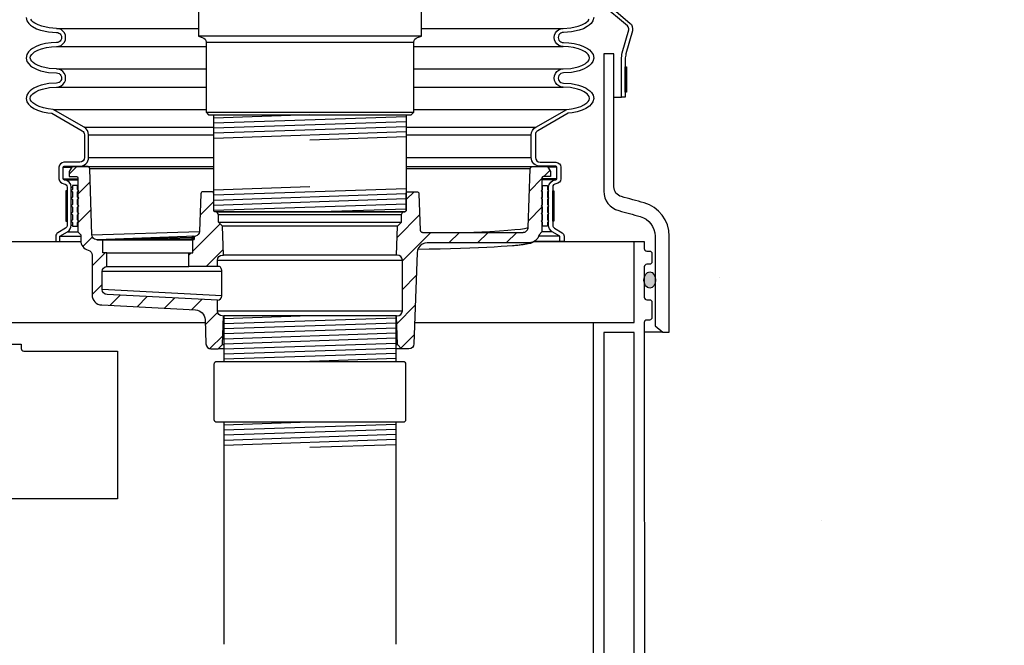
# Model space of a CAD drawing. Extents: x -285 to 5863, y 308 to 3178.
# Tile 526 of 622: x 5046 to 5070, y 959 to 974. Entities that reach past the tile are written whole.
import ezdxf

# ---------------------------------------------------------------- set-up
doc = ezdxf.new("R2010")
doc.units = 0
doc.header["$MEASUREMENT"] = 0
doc.header["$PDSIZE"] = 1
doc.layers.get('DEFPOINTS').update_dxf_attribs({"linetype": 'CONTINUOUS'})
for name, color, linetype in [('ADAPTOR', 3, 'CONTINUOUS'), ('DIM', 3, 'CONTINUOUS'), ('FRP-SUMP', 2, 'CONTINUOUS'), ('GALV-4-PIPE', 4, 'CONTINUOUS'), ('MULTI-PORT-SHROUD', 1, 'CONTINUOUS'), ('MULTI-PORT-SPILL-BUCKET', 1, 'CONTINUOUS'), ('MULTI-PORT-SPILL-BUCKET-HATCH', 7, 'CONTINUOUS'), ('MULTI-PORT-SPILL-BUCKET-SHROUD', 1, 'CONTINUOUS'), ('PEAGRAVEL-HATCH', 3, 'CONTINUOUS'), ('THREADED-ADAPTOR', 4, 'CONTINUOUS')]:
    doc.layers.add(name, color=color, linetype=linetype)
doc.styles.add('SIMPLEX', font='simplex')
doc.dimstyles.new('DIM64', dxfattribs={"dimscale": 64, "dimtxt": 0.09375, "dimasz": 0.09375, "dimexe": 0.0625, "dimexo": 0.0625, "dimgap": 0.046875, "dimtad": 1, "dimdec": 4, "dimzin": 3, "dimdsep": 46, "dimlunit": 4, "dimtxsty": 'SIMPLEX', "dimcen": 0, "dimclrd": 256, "dimclre": 256, "dimclrt": 256, "dimadec": 0, "dimazin": 0, "dimtfac": 1, "dimtdec": 4, "dimtmove": 0, "dimatfit": 3, "dimfxl": 1, "dimfrac": 2, "dimtolj": 1, "dimtzin": 0, "dimarcsym": 0})
pattern_1 = [(45, (-2785.2371, -220.5046), (-0.35355339, 0.35355339), [])]

# ---------------------------------------------------------------- blocks, each defined once
blk = doc.blocks.new('*D53')
at = {"layer": 'DEFPOINTS', "color": 0, "transparency": 16777216}
for p in [(5440.235, 978.296), (4823.479, 978.015), (4823.479, 700.523)]:
    blk.add_point(p, dxfattribs=at)
at = {"layer": 'DIM', "lineweight": -2, "transparency": 16777216}
for p, q in [((5440.235, 974.296), (5440.235, 696.523)), ((4823.479, 974.015), (4823.479, 696.523)), ((5434.235, 700.523), (4829.479, 700.523))]:
    blk.add_line(p, q, dxfattribs=at)
at = {"layer": 'DIM', "transparency": 16777216}
for points in [[(4829.479, 701.523), (4829.479, 699.523), (4823.479, 700.523)], [(5434.235, 701.523), (5434.235, 699.523), (5440.235, 700.523)]]:
    blk.add_solid(points, dxfattribs=at)
at = {"layer": 'DIM', "transparency": 16777216, "insert": (5131.857, 708.095), "char_height": 6, "attachment_point": 5, "style": 'SIMPLEX'}
blk.add_mtext('\\A1;51\'-4 3/4" (F.V. TANK SLAB)', dxfattribs=at)

msp = doc.modelspace()

# ---------------------------------------------------------------- hatches: boundary and pattern name
at = {"layer": 'FRP-SUMP'}
h = msp.add_hatch(color=256, dxfattribs=at)
edge = h.paths.add_edge_path()
edge.add_ellipse((5061.11163, 967.75721), major_axis=(0, 0.2), ratio=0.72085956, start_angle=282.678211, end_angle=431.031832)
edge.add_line((5060.97529, 967.82221), (5060.97529, 967.6922))
edge.add_ellipse((5061.11163, 967.75721), major_axis=(0, 0.2), ratio=0.72085956, start_angle=108.968168, end_angle=257.321789)
edge.add_line((5061.25229, 967.71331), (5061.25229, 967.8011))
at = {"layer": 'MULTI-PORT-SPILL-BUCKET-HATCH', "linetype": 'Continuous'}
h = msp.add_hatch(dxfattribs=at)
h.set_pattern_fill('LINE', color=256, scale=4, angle=45, style=0)
h.set_pattern_definition(pattern_1)
edge = h.paths.add_edge_path()
edge.add_arc((5050.56904, 967.00036), 0.125, 180, 270, ccw=False)
edge.add_line((5050.44404, 967.00036), (5050.44404, 967.25959))
edge.add_line((5050.44404, 967.25959), (5047.71919, 967.40025))
edge.add_arc((5047.72563, 967.52508), 0.125, 180, 267.044976, ccw=False)
edge.add_line((5047.60063, 967.52508), (5047.60063, 967.96879))
edge.add_arc((5047.72563, 967.96879), 0.125, 94.525391, 180, ccw=False)
edge.add_line((5047.71577, 968.0934), (5047.71569, 968.43256))
edge.add_line((5047.71569, 968.43256), (5047.61448, 968.43256))
edge.add_line((5047.61448, 968.43256), (5047.61448, 968.74577))
edge.add_line((5047.61448, 968.74577), (5047.47599, 968.74577))
edge.add_line((5047.47599, 968.74577), (5047.47599, 968.7511))
edge.add_line((5047.47599, 968.7511), (5047.47599, 968.75216))
edge.add_line((5047.47599, 968.75216), (5047.44296, 968.75536))
edge.add_line((5047.44296, 968.75536), (5047.41314, 968.76708))
edge.add_line((5047.41314, 968.76708), (5047.3865, 968.78519))
edge.add_line((5047.3865, 968.78519), (5047.36626, 968.81075))
edge.add_line((5047.36626, 968.81075), (5047.35241, 968.84058))
edge.add_line((5047.35241, 968.84058), (5047.34709, 968.87254))
edge.add_line((5047.34709, 968.87254), (5047.29065, 970.50181))
edge.add_arc((5047.22798, 970.49943), 0.06272, 2.173434, 90.189466)
edge.add_line((5047.22777, 970.56215), (5046.86023, 970.56215))
edge.add_line((5046.86023, 970.56215), (5046.78779, 970.4375))
edge.add_line((5046.78779, 970.4375), (5046.78779, 970.31286))
edge.add_line((5046.78779, 970.31286), (5046.96748, 970.31286))
edge.add_arc((5046.96712, 970.28126), 0.03161, -0.643124, 89.356876, ccw=False)
edge.add_line((5046.99873, 970.2809), (5046.99873, 968.94498))
edge.add_line((5046.99873, 968.94498), (5047.06904, 968.87467))
edge.add_line((5047.06904, 968.87467), (5047.06904, 968.73618))
edge.add_arc((5047.31832, 968.73618), 0.24929, 180, 255.438151)
edge.add_arc((5047.22561, 968.3739), 0.12467, -0.457939, 76.061689, ccw=False)
edge.add_line((5047.35028, 968.37291), (5047.35028, 967.39321))
edge.add_arc((5047.60028, 967.39321), 0.25, 180, 266.995515)
edge.add_line((5047.58718, 967.14356), (5049.90096, 967.02212))
edge.add_arc((5049.88786, 966.77246), 0.25, 1.999992, 86.995515, ccw=False)
edge.add_line((5050.1377, 966.78118), (5050.15858, 966.18349))
edge.add_arc((5050.2835, 966.18785), 0.125, 182, 270)
edge.add_line((5050.2835, 966.06285), (5050.46434, 966.06285))
edge.add_line((5050.46434, 966.06285), (5050.56719, 966.16572))
edge.add_line((5050.56719, 966.16572), (5050.58929, 966.87536))
h = msp.add_hatch(dxfattribs=at)
h.set_pattern_fill('LINE', color=256, scale=4, angle=45, style=0)
h.set_pattern_definition([(45, (-2921.03963, -192.00985), (-0.35355339, 0.35355339), [])])
edge = h.paths.add_edge_path()
edge.add_line((5058.45179, 968.94556), (5058.38154, 968.87536))
edge.add_line((5058.38154, 968.87536), (5058.35045, 968.796))
edge.add_line((5058.35045, 968.796), (5058.29461, 968.7317))
edge.add_line((5058.29461, 968.7317), (5058.22048, 968.6899))
edge.add_line((5058.22048, 968.6899), (5058.13656, 968.67538))
edge.add_line((5058.13656, 968.67538), (5055.62044, 968.67538))
edge.add_line((5055.62044, 968.67538), (5055.55689, 968.66703))
edge.add_line((5055.55689, 968.66703), (5055.49778, 968.64304))
edge.add_line((5055.49778, 968.64304), (5055.44669, 968.60509))
edge.add_line((5055.44669, 968.60509), (5055.40706, 968.55534))
edge.add_line((5055.40706, 968.55534), (5055.38112, 968.49715))
edge.add_line((5055.38112, 968.49715), (5055.37059, 968.43396))
edge.add_line((5055.37059, 968.43396), (5055.292, 966.18349))
edge.add_arc((5055.16708, 966.18785), 0.125, 270, 358, ccw=False)
edge.add_line((5055.16708, 966.06285), (5054.98624, 966.06285))
edge.add_line((5054.98624, 966.06285), (5054.88339, 966.16572))
edge.add_line((5054.88339, 966.16572), (5054.86129, 966.87536))
edge.add_line((5054.86129, 966.87536), (5054.88154, 966.87536))
edge.add_arc((5054.88154, 967.00036), 0.125, 270, 360)
edge.add_line((5055.00654, 967.00036), (5055.00654, 968.25036))
edge.add_arc((5054.88154, 968.25036), 0.125, 0, 90)
edge.add_line((5054.88154, 968.37536), (5054.86129, 968.37536))
edge.add_line((5054.86129, 968.37536), (5054.88349, 969.08826))
edge.add_line((5054.88349, 969.08826), (5054.98309, 969.18786))
edge.add_line((5054.98309, 969.18786), (5054.98309, 969.37536))
edge.add_line((5054.98309, 969.37536), (5055.01917, 969.43786))
edge.add_line((5055.01917, 969.43786), (5055.05029, 969.43786))
edge.add_arc((5055.05029, 969.48786), 0.05, 269.996427, 360.000659)
edge.add_line((5055.10029, 969.48786), (5055.10029, 969.88786))
edge.add_arc((5055.15029, 969.88786), 0.05, 89.996427, 180.000659, ccw=False)
edge.add_line((5055.15029, 969.93786), (5055.36451, 969.93786))
edge.add_arc((5055.36451, 969.88786), 0.05, 1.99832, 90.004096, ccw=False)
edge.add_line((5055.41448, 969.88961), (5055.44577, 968.99342))
edge.add_line((5055.44577, 968.99342), (5055.44623, 968.98783))
edge.add_line((5055.44623, 968.98783), (5055.44721, 968.9823))
edge.add_line((5055.44721, 968.9823), (5055.45026, 968.97266))
edge.add_line((5055.45026, 968.97266), (5055.45488, 968.96366))
edge.add_line((5055.45488, 968.96366), (5055.46094, 968.95558))
edge.add_line((5055.46094, 968.95558), (5055.46827, 968.94862))
edge.add_line((5055.46827, 968.94862), (5055.47667, 968.943))
edge.add_line((5055.47667, 968.943), (5055.48589, 968.93886))
edge.add_line((5055.48589, 968.93886), (5055.49567, 968.93633))
edge.add_line((5055.49567, 968.93633), (5055.50574, 968.93548))
edge.add_line((5055.50574, 968.93548), (5057.98525, 968.93548))
edge.add_line((5057.98525, 968.93548), (5057.99684, 968.93602))
edge.add_line((5057.99684, 968.93602), (5058.00834, 968.93763))
edge.add_line((5058.00834, 968.93763), (5058.02864, 968.94327))
edge.add_line((5058.02864, 968.94327), (5058.04771, 968.95221))
edge.add_line((5058.04771, 968.95221), (5058.065, 968.96426))
edge.add_line((5058.065, 968.96426), (5058.08005, 968.97903))
edge.add_line((5058.08005, 968.97903), (5058.09238, 968.99613))
edge.add_line((5058.09238, 968.99613), (5058.10168, 969.01504))
edge.add_line((5058.10168, 969.01504), (5058.10766, 969.03526))
edge.add_line((5058.10766, 969.03526), (5058.11018, 969.05619))
edge.add_line((5058.11018, 969.05619), (5058.16068, 970.50254))
edge.add_arc((5058.22315, 970.50036), 0.0625, 90, 178, ccw=False)
edge.add_line((5058.22315, 970.56286), (5058.59062, 970.56286))
edge.add_line((5058.59062, 970.56286), (5058.66279, 970.43786))
edge.add_line((5058.66279, 970.43786), (5058.66279, 970.31286))
edge.add_line((5058.66279, 970.31286), (5058.48304, 970.31286))
edge.add_arc((5058.48304, 970.28161), 0.03125, 90, 180)
edge.add_line((5058.45179, 970.28161), (5058.45179, 968.94556))
h = msp.add_hatch(dxfattribs=at)
h.set_pattern_fill('LINE', color=256, scale=4, angle=45, style=0)
h.set_pattern_definition(pattern_1)
h.paths.add_polyline_path([(5050.56709, 969.08826), (5050.46749, 969.18786), (5050.46749, 969.37536), (5050.43141, 969.43786), (5050.40029, 969.43786, -0.4142352), (5050.35029, 969.48786), (5050.35029, 969.88786, 0.4142352), (5050.30029, 969.93786), (5050.08607, 969.93786, 0.40405554), (5050.0361, 969.88961), (5050.00405, 968.9717, -0.37830961), (5049.88721, 968.83703, 0.30262283), (5049.868, 968.80819), (5049.868, 968.77595, -0.41421356), (5049.83675, 968.7447), (5049.83675, 968.43256), (5049.73554, 968.43256), (5049.73546, 968.0934), (5050.44404, 968.09379), (5050.44404, 968.25036, -0.41421356), (5050.56904, 968.37536), (5050.58929, 968.37536)])
at = {"layer": 'PEAGRAVEL-HATCH'}
h = msp.add_hatch(dxfattribs=at)
h.set_pattern_fill('AR-SAND', color=256, scale=7.5, style=0)
h.set_pattern_definition([(37.5, (5065.325, 961.812), (-0.4725, 14.4512), [0, -11.4, 0, -12.75, 0, -12.1875]), (7.5, (5065.325, 961.812), (13.273, 21.166), [0, -6.15, 0, -10.275, 0, -3.9375]), (327.5, (5056.1, 961.812), (23.356, 0.0424), [0, -3.75, 0, -13.5, 0, -17.625]), (317.5, (5056.1, 961.812), (22.546, 6.5826), [0, -1.875, 0, -8.85, 0, -10.125])])
h.paths.add_polyline_path([(5065.32529, 978.01471), (5102.47882, 978.01471), (5102.47882, 961.8125), (5065.32529, 961.8125)])
h = msp.add_hatch(dxfattribs=at)
h.set_pattern_fill('AR-SAND', color=256, scale=7.5, style=0)
h.set_pattern_definition([(37.5, (5062.828, 967.817), (-0.472, 14.451), [0, -11.4, 0, -12.75, 0, -12.1875]), (7.5, (5062.828, 967.817), (13.273, 21.166), [0, -6.15, 0, -10.275, 0, -3.9375]), (327.5, (5053.603, 967.817), (23.356, 0.042), [0, -3.75, 0, -13.5, 0, -17.625]), (317.5, (5053.603, 967.817), (22.546, 6.583), [0, -1.875, 0, -8.85, 0, -10.125])])
h.paths.add_polyline_path([(5065.32529, 974.76471), (5065.25059, 974.76471), (5059.92344, 974.76471, 0.20935884), (5059.99021, 974.62992), (5060.62068, 974.10089, -0.29327684), (5060.68094, 973.90753), (5060.52445, 973.33865, 0.0672126), (5060.50654, 973.20603), (5060.50654, 973.02355), (5060.53654, 973.02355), (5060.53654, 972.39855), (5060.50654, 972.27355), (5060.41279, 972.27355), (5060.22529, 972.27355), (5060.22529, 970.05822, 0.33950342), (5060.41063, 969.81672, -0.00313047), (5060.97068, 969.663, -0.33601583), (5061.59056, 968.84474), (5061.59056, 966.63109), (5061.59069, 966.47039), (5061.43207, 966.47039), (5061.24056, 966.63109), (5061.16529, 966.83409, -0.41421356), (5061.10279, 966.77159), (5061.03529, 966.77159, 0.41431697), (5060.97529, 966.71157), (5060.97703, 961.79407), (5065.32529, 961.79407)])
h = msp.add_hatch(dxfattribs=at)
h.set_pattern_fill('AR-SAND', color=256, scale=7.5, style=0)
h.set_pattern_definition([(37.5, (5060.977, 935.266), (-0.4725, 14.4512), [0, -11.4, 0, -12.75, 0, -12.1875]), (7.5, (5060.977, 935.266), (13.273, 21.166), [0, -6.15, 0, -10.275, 0, -3.9375]), (327.5, (5051.752, 935.266), (23.356, 0.0424), [0, -3.75, 0, -13.5, 0, -17.625]), (317.5, (5051.752, 935.266), (22.546, 6.5826), [0, -1.875, 0, -8.85, 0, -10.125])])
h.paths.add_polyline_path([(5102.47882, 961.79407), (5060.97703, 961.79407), (5060.97876, 956.87655, -0.00822165), (5065.18852, 955.03406, -0.33671624), (5066.43241, 953.39639), (5066.43241, 945.77096), (5067.31586, 945.77096), (5067.55239, 945.77096), (5066.81586, 944.45572), (5066.81586, 944.05737, -0.41421356), (5066.56586, 943.80737), (5066.43241, 943.80737), (5066.43241, 942.27096, 0.41421356), (5066.68241, 942.02096), (5066.68241, 937.00876), (5067.30116, 937.00876), (5067.30116, 936.11157), (5067.42491, 936.11157), (5067.42491, 935.69869), (5067.94793, 935.66211), (5067.94793, 935.83262, -0.6000578), (5067.9928, 935.86555, 0.46507483), (5068.01292, 935.87609, -0.80321759), (5068.47693, 935.87609, 0.57507133), (5068.49846, 935.8621, -0.53001081), (5068.54193, 935.83319), (5068.54193, 935.66298), (5068.67805, 935.66298), (5068.67805, 935.26576), (5102.47882, 935.26576)])

# ---------------------------------------------------------------- linework, layer by layer
at = {"layer": 'ADAPTOR', "color": 7}
for p, q in [((5055.47529, 973.77281), (5049.97529, 973.77281)), ((5055.28832, 973.62231), (5050.16279, 973.62231)), ((5050.1629, 971.89761), (5055.2879, 971.89761))]:
    msp.add_line(p, q, dxfattribs=at)
at = {"layer": 'ADAPTOR', "linetype": 'Continuous'}
msp.add_lwpolyline([(5049.97529, 974.39781), (5049.97529, 973.77281), (5050.07034, 973.74718, -0.33899174), (5050.16279, 973.6265), (5050.1629, 971.89761), (5050.2254, 971.83511), (5055.22519, 971.83511), (5055.28769, 971.89761), (5055.28779, 973.6265, -0.33899174), (5055.38025, 973.74718), (5055.47529, 973.77281), (5055.47529, 974.39781)], format="xyb", dxfattribs=at)
at = {"layer": 'FRP-SUMP', "color": 7, "linetype": 'Continuous'}
for p, q in [((5042.26821, 968.71159), (5047.07025, 968.71159)), ((5058.26821, 968.71159), (5060.72529, 968.71159)), ((5045.1055, 966.71159), (5050.14013, 966.71159)), ((5055.31045, 966.71159), (5059.72529, 966.71159))]:
    msp.add_line(p, q, dxfattribs=at)
at = {"layer": 'FRP-SUMP', "color": 7}
msp.add_line((5061.43207, 966.47039), (5060.97538, 966.47023), dxfattribs=at)
at = {"layer": 'FRP-SUMP'}
msp.add_lwpolyline([(5060.87567, 969.32614, -0.33616492), (5061.24056, 968.84474), (5061.24056, 966.63109), (5061.43207, 966.47039), (5061.59069, 966.47039), (5061.59056, 966.63109), (5061.59056, 968.84474, 0.33616492), (5060.97024, 969.66312, 0.00312802), (5060.41063, 969.81672, -0.33950342), (5060.22529, 970.05822), (5060.22529, 973.34109), (5059.97556, 973.34109), (5059.97556, 969.95415, 0.33985649), (5060.34685, 969.471, -0.00350371)], format="xyb", close=True, dxfattribs=at)
for points in [[(5059.72529, 956.57108), (5059.72529, 966.71159), (5060.72529, 966.71159), (5060.72529, 968.71159), (5060.97529, 968.71159), (5060.97529, 968.53471, 0.41421356), (5061.03529, 968.47471), (5061.10529, 968.47471, -0.41421356), (5061.16529, 968.41471), (5061.16529, 968.20909, -0.41421356), (5061.10279, 968.14659), (5061.04029, 968.14659, 0.38676832), (5060.97529, 968.08409), (5060.97529, 967.33409, 0.38676832), (5061.04029, 967.27159), (5061.10279, 967.27159, -0.41421356), (5061.16529, 967.20909), (5061.16529, 966.83409, -0.41421356), (5061.10279, 966.77159), (5061.03529, 966.77159, 0.41421356), (5060.97529, 966.71159), (5060.97876, 956.87655, -0.00822165)], [(5060.72529, 956.65861), (5060.72529, 966.46159), (5059.97529, 966.46159), (5059.97529, 956.74136, -0.01036772)]]:
    msp.add_lwpolyline(points, format="xyb", dxfattribs=at)
at = {"layer": 'FRP-SUMP', "linetype": 'Continuous'}
msp.add_lwpolyline([(5045.60029, 966.17671), (5045.60029, 966.06945, 0.41421356), (5045.66279, 966.00695), (5047.9751, 966.00695), (5047.9751, 962.35695), (5041.47548, 962.35695), (5041.47548, 966.00695), (5043.78779, 966.00695, 0.41421356), (5043.85029, 966.06945), (5043.85029, 966.17671)], format="xyb", close=True, dxfattribs=at)
at = {"layer": 'FRP-SUMP'}
msp.add_ellipse((5061.11163, 967.75721), major_axis=(0, 0.2), ratio=0.72085956, dxfattribs=at)
at = {"layer": 'GALV-4-PIPE', "color": 7}
for p, q in [((5052.72529, 971.83511), (5050.35029, 971.75511)), ((5055.10029, 971.79003), (5050.35029, 971.63004)), ((5055.10029, 971.66496), (5050.35029, 971.50497)), ((5055.10029, 971.53989), (5050.35029, 971.3799)), ((5055.10029, 971.41482), (5050.35029, 971.25483)), ((5055.10029, 971.28975), (5052.72529, 971.20975)), ((5050.35029, 969.98322), (5052.72529, 970.06321)), ((5050.35029, 969.85815), (5055.10029, 970.01814)), ((5050.35029, 969.73308), (5055.10029, 969.89307)), ((5050.35029, 969.608), (5055.10029, 969.768)), ((5050.35029, 969.48293), (5055.10029, 969.64293)), ((5052.72529, 969.43786), (5055.10029, 969.51786)), ((5052.72529, 964.24972), (5050.60029, 964.17815)), ((5054.85029, 964.19623), (5050.60029, 964.05307)), ((5054.85029, 964.07116), (5050.60029, 963.928)), ((5054.85029, 963.94609), (5050.60029, 963.80293)), ((5054.85029, 963.82102), (5050.60029, 963.67786)), ((5054.85029, 963.69594), (5052.72529, 963.62437))]:
    msp.add_line(p, q, dxfattribs=at)
at = {"layer": 'GALV-4-PIPE', "linetype": 'Continuous'}
msp.add_lwpolyline([(5050.35029, 969.48473), (5050.35029, 971.83511), (5055.10029, 971.83511), (5055.10029, 969.48473, -0.41421356), (5055.05342, 969.43786), (5050.39717, 969.43786, -0.41421356)], format="xyb", close=True, dxfattribs=at)
at = {"layer": 'GALV-4-PIPE'}
msp.add_lwpolyline([(5054.85029, 958.77124), (5054.85029, 964.24972), (5050.60029, 964.24972), (5050.60029, 958.77124)], dxfattribs=at)
at = {"layer": 'MULTI-PORT-SHROUD', "color": 7}
msp.add_line((5060.22529, 972.27355), (5060.41279, 972.27355), dxfattribs=at)
at = {"layer": 'MULTI-PORT-SHROUD', "color": 1, "linetype": 'Continuous'}
for points in [[(5060.52445, 973.33865, 0.06721269), (5060.50654, 973.20603), (5060.50654, 972.27355), (5060.41279, 972.27355), (5060.41279, 973.20603, -0.06721269), (5060.43406, 973.36351), (5060.59055, 973.9324, 0.29327737), (5060.56042, 974.02908), (5059.92995, 974.5581, -0.46630694)], [(5059.99021, 974.62992), (5060.62068, 974.10089, -0.29327778), (5060.68094, 973.90753), (5060.52445, 973.33865)]]:
    msp.add_lwpolyline(points, format="xyb", dxfattribs=at)
at = {"layer": 'MULTI-PORT-SHROUD', "color": 7, "linetype": 'Continuous'}
msp.add_lwpolyline([(5060.50654, 972.39855), (5060.50654, 973.02355), (5060.53654, 973.02355), (5060.53654, 972.39855)], close=True, dxfattribs=at)
at = {"layer": 'MULTI-PORT-SPILL-BUCKET', "color": 7, "linetype": 'Continuous'}
for p, q in [((5046.63341, 970.54004), (5046.84678, 970.54004)), ((5046.65025, 970.56286), (5050.35029, 970.56286)), ((5050.35029, 970.50254), (5047.2899, 970.50254)), ((5055.10029, 970.56286), (5058.80033, 970.56286)), ((5058.16068, 970.50254), (5055.10029, 970.50254)), ((5046.63341, 970.25879), (5046.99879, 970.25879)), ((5046.65971, 970.23374), (5046.99879, 970.23374)), ((5046.99029, 970.08786), (5046.99879, 970.08786)), ((5046.99029, 969.93161), (5046.99879, 969.93161)), ((5046.99029, 969.74411), (5046.99879, 969.74411)), ((5046.99029, 969.55661), (5046.99879, 969.55661)), ((5050.44245, 969.43786), (5055.01917, 969.43786)), ((5046.99029, 969.36911), (5046.99879, 969.36911)), ((5046.99029, 969.18161), (5046.99879, 969.18161)), ((5050.46749, 969.37536), (5054.98309, 969.37536)), ((5050.47836, 969.18786), (5054.98309, 969.18786)), ((5046.99029, 969.08786), (5046.99879, 969.08786)), ((5047.34697, 968.87593), (5050.00361, 968.95957)), ((5054.88349, 969.08826), (5050.56709, 969.08826)), ((5049.89822, 968.83943), (5047.47599, 968.75216)), ((5050.44404, 968.25036), (5055.00654, 968.25036)), ((5054.86129, 968.37536), (5050.58929, 968.37536)), ((5050.54967, 967.96915), (5047.60063, 967.96915)), ((5050.54967, 967.36909), (5047.60069, 967.52132)), ((5050.44404, 967.00036), (5055.00654, 967.00036)), ((5054.86129, 966.87536), (5050.58929, 966.87536)), ((5050.60029, 966.06285), (5050.46434, 966.06285)), ((5050.56719, 966.16572), (5050.60029, 966.16572)), ((5054.85029, 966.16572), (5054.88339, 966.16572)), ((5054.98624, 966.06285), (5054.85029, 966.06285))]:
    msp.add_line(p, q, dxfattribs=at)
at = {"layer": 'MULTI-PORT-SPILL-BUCKET', "color": 2, "linetype": 'Continuous'}
for p, q in [((5058.46029, 969.36911), (5058.45179, 969.36911)), ((5058.46029, 969.18161), (5058.45179, 969.18161)), ((5058.38154, 968.87536), (5058.38159, 968.87536))]:
    msp.add_line(p, q, dxfattribs=at)
at = {"layer": 'MULTI-PORT-SPILL-BUCKET', "linetype": 'Continuous'}
for p, q in [((5047.71569, 968.43256), (5049.73554, 968.43256)), ((5047.71577, 968.0934), (5049.73546, 968.09291))]:
    msp.add_line(p, q, dxfattribs=at)
for points in [[(5050.56904, 966.87536, -0.41421356), (5050.44404, 967.00036), (5050.44404, 967.25959), (5047.71919, 967.40025, -0.39918704), (5047.60063, 967.52508), (5047.60063, 967.96879, -0.3912647), (5047.71577, 968.0934), (5047.71569, 968.43256), (5047.61448, 968.43256), (5047.61448, 968.74577), (5047.47599, 968.74577), (5047.47599, 968.7511), (5047.47599, 968.75216), (5047.44296, 968.75536), (5047.41314, 968.76708), (5047.3865, 968.78519), (5047.36626, 968.81075), (5047.35241, 968.84058), (5047.34709, 968.87254), (5047.29065, 970.50181, 0.4041076), (5047.22777, 970.56215), (5046.86023, 970.56215), (5046.78779, 970.4375), (5046.78779, 970.31286), (5046.96748, 970.31286, -0.41421356), (5046.99873, 970.2809), (5046.99873, 968.94498), (5047.06904, 968.87467), (5047.06904, 968.73618, 0.34158774), (5047.25564, 968.4949, -0.34686572), (5047.35028, 968.37291), (5047.35028, 967.39321, 0.39893686), (5047.58718, 967.14356), (5049.90096, 967.02212, -0.38885624), (5050.1377, 966.78118), (5050.15858, 966.18349, 0.40402623), (5050.2835, 966.06285), (5050.46434, 966.06285), (5050.56719, 966.16572), (5050.58929, 966.87536)], [(5058.45179, 968.94556), (5058.38154, 968.87536), (5058.35045, 968.796), (5058.29461, 968.7317), (5058.22048, 968.6899), (5058.13656, 968.67538), (5055.62044, 968.67538), (5055.55689, 968.66703), (5055.49778, 968.64304), (5055.44669, 968.60509), (5055.40706, 968.55534), (5055.38112, 968.49715), (5055.37059, 968.43396), (5055.292, 966.18349, -0.40402623), (5055.16708, 966.06285), (5054.98624, 966.06285), (5054.88339, 966.16572), (5054.86129, 966.87536), (5054.88154, 966.87536, 0.41421356), (5055.00654, 967.00036), (5055.00654, 968.25036, 0.41421356), (5054.88154, 968.37536), (5054.86129, 968.37536), (5054.88349, 969.08826), (5054.98309, 969.18786), (5054.98309, 969.37536), (5055.01917, 969.43786), (5055.05029, 969.43786, 0.4142352), (5055.10029, 969.48786), (5055.10029, 969.88786, -0.4142352), (5055.15029, 969.93786), (5055.36451, 969.93786, -0.40405554), (5055.41448, 969.88961), (5055.44577, 968.99342), (5055.44623, 968.98783), (5055.44721, 968.9823), (5055.45026, 968.97266), (5055.45488, 968.96366), (5055.46094, 968.95558), (5055.46827, 968.94862), (5055.47667, 968.943), (5055.48589, 968.93886), (5055.49567, 968.93633), (5055.50574, 968.93548), (5057.98525, 968.93548), (5057.99684, 968.93602), (5058.00834, 968.93763), (5058.02864, 968.94327), (5058.04771, 968.95221), (5058.065, 968.96426), (5058.08005, 968.97903), (5058.09238, 968.99613), (5058.10168, 969.01504), (5058.10766, 969.03526), (5058.11018, 969.05619), (5058.16068, 970.50254, -0.40402623), (5058.22315, 970.56286), (5058.59062, 970.56286), (5058.66279, 970.43786), (5058.66279, 970.31286), (5058.48304, 970.31286, 0.41421356), (5058.45179, 970.28161), (5058.45179, 968.94556)], [(5050.44404, 968.09379), (5050.44404, 968.25036, -0.41421356), (5050.56904, 968.37536), (5050.58929, 968.37536), (5050.56709, 969.08826), (5050.46749, 969.18786), (5050.46749, 969.37536), (5050.43141, 969.43786), (5050.40029, 969.43786, -0.4142352), (5050.35029, 969.48786), (5050.35029, 969.88786, 0.4142352), (5050.30029, 969.93786), (5050.08607, 969.93786, 0.40405554), (5050.0361, 969.88961), (5050.00364, 968.95996, -0.32549852), (5049.90054, 968.8395), (5049.89822, 968.83943, 0.4046463), (5049.868, 968.80819), (5049.868, 968.77595, -0.41421356), (5049.83675, 968.7447), (5047.61448, 968.74577)], [(5050.44404, 967.25959, 0.39700702), (5050.54967, 967.36909), (5050.54967, 967.96915), (5050.54967, 967.98087), (5050.54754, 968.00217), (5050.54328, 968.02241), (5050.53582, 968.04266), (5050.5273, 968.0597), (5050.51771, 968.07462), (5050.50705, 968.08527), (5050.49534, 968.09166), (5050.48362, 968.09379), (5050.44404, 968.09379), (5049.73546, 968.0934), (5049.73554, 968.43256), (5049.83675, 968.43256), (5049.83675, 968.7447)]]:
    msp.add_lwpolyline(points, format="xyb", dxfattribs=at)
at = {"layer": 'MULTI-PORT-SPILL-BUCKET', "color": 2, "linetype": 'Continuous'}
for points in [[(5046.99029, 969.36911), (5047.02154, 969.40036), (5046.99029, 969.43161), (5046.99029, 969.55661), (5047.02154, 969.58786), (5046.99029, 969.61911), (5046.99029, 969.74411), (5047.02154, 969.77536), (5046.99029, 969.80661), (5046.99029, 969.93161), (5047.02154, 969.96286), (5046.99029, 969.99411), (5046.99029, 970.08786), (5046.86529, 970.08786), (5046.86529, 969.99411), (5046.83404, 969.96286), (5046.86529, 969.93161), (5046.86529, 969.80661), (5046.83404, 969.77536), (5046.86529, 969.74411), (5046.86529, 969.61911), (5046.83404, 969.58786), (5046.86529, 969.55661), (5046.86529, 969.43161), (5046.83404, 969.40036), (5046.86529, 969.36911), (5046.86529, 969.24411), (5046.83404, 969.21286), (5046.86529, 969.18161), (5046.86529, 969.08786), (5046.99029, 969.08786), (5046.99029, 969.18161), (5047.02154, 969.21286), (5046.99029, 969.24411)], [(5058.46029, 969.36911), (5058.42904, 969.40036), (5058.46029, 969.43161), (5058.46029, 969.55661), (5058.42904, 969.58786), (5058.46029, 969.61911), (5058.46029, 969.74411), (5058.42904, 969.77536), (5058.46029, 969.80661), (5058.46029, 969.93161), (5058.42904, 969.96286), (5058.46029, 969.99411), (5058.46029, 970.08786), (5058.58529, 970.08786), (5058.58529, 969.99411), (5058.61654, 969.96286), (5058.58529, 969.93161), (5058.58529, 969.80661), (5058.61654, 969.77536), (5058.58529, 969.74411), (5058.58529, 969.61911), (5058.61654, 969.58786), (5058.58529, 969.55661), (5058.58529, 969.43161), (5058.61654, 969.40036), (5058.58529, 969.36911), (5058.58529, 969.24411), (5058.61654, 969.21286), (5058.58529, 969.18161), (5058.58529, 969.08786), (5058.46029, 969.08786), (5058.46029, 969.18161), (5058.42904, 969.21286), (5058.46029, 969.24411)]]:
    msp.add_lwpolyline(points, close=True, dxfattribs=at)
at = {"layer": 'MULTI-PORT-SPILL-BUCKET', "color": 7, "linetype": 'Continuous'}
for points in [[(5058.10996, 969.05438), (5058.08521, 969.03885), (5058.02236, 969.02348), (5057.92214, 969.00834), (5057.78542, 968.99359), (5057.61223, 968.97929), (5057.40363, 968.96549), (5057.16202, 968.95234), (5056.77334, 968.93552)], [(5049.868, 968.80819), (5049.80982, 968.80629), (5047.47599, 968.74577)], [(5049.868, 968.77595), (5049.80976, 968.77595), (5047.61448, 968.74577)], [(5058.13471, 968.67531), (5058.13584, 968.67359), (5058.10899, 968.65768), (5058.04248, 968.64147), (5057.93708, 968.62551), (5057.84069, 968.6146), (5057.72559, 968.60392), (5057.5922, 968.59349), (5057.44101, 968.58337), (5057.27257, 968.57358), (5057.0875, 968.56417), (5056.88648, 968.55516), (5056.67024, 968.5466), (5056.43957, 968.53851), (5056.19531, 968.53092), (5055.93836, 968.52386), (5055.66966, 968.51736), (5055.3902, 968.51143)], [(5058.29461, 968.7317), (5058.28403, 968.72341), (5058.2673, 968.71091), (5058.25186, 968.70094), (5058.23518, 968.69158), (5058.22004, 968.6842), (5058.20229, 968.67664), (5058.18599, 968.67062), (5058.16432, 968.66366), (5058.14337, 968.65792), (5058.10808, 968.64978), (5058.07144, 968.64269), (5058.0301, 968.63575), (5057.98311, 968.62925), (5057.97542, 968.62832), (5057.9685, 968.62734), (5057.95234, 968.62587), (5057.93708, 968.62551)], [(5057.9685, 968.62734), (5057.94287, 968.6242), (5057.91612, 968.6211), (5057.85882, 968.61494), (5057.79546, 968.60894), (5057.769, 968.60668), (5057.72559, 968.60392)]]:
    msp.add_lwpolyline(points, dxfattribs=at)
msp.add_lwpolyline([(5049.84237, 968.83759), (5049.84005, 968.83752, 0.4046463), (5049.80982, 968.80629), (5049.80976, 968.77595, -0.41421356), (5049.77851, 968.7447)], format="xyb", dxfattribs=at)
at = {"layer": 'MULTI-PORT-SPILL-BUCKET-SHROUD', "color": 7, "linetype": 'Continuous'}
for p, q in [((5046.47282, 973.96816), (5049.97529, 973.96816)), ((5055.47529, 973.96816), (5058.97776, 973.96816)), ((5046.47282, 973.51816), (5050.1628, 973.51816)), ((5055.28778, 973.51816), (5058.97776, 973.51816)), ((5046.47283, 972.96816), (5050.16283, 972.96816)), ((5055.28775, 972.96816), (5058.97775, 972.96816)), ((5046.47283, 972.51816), (5050.16286, 972.51816)), ((5055.28772, 972.51816), (5058.97775, 972.51816)), ((5046.38669, 971.97082), (5050.16289, 971.97082)), ((5055.28769, 971.97082), (5059.0639, 971.97082)), ((5047.153, 971.5306), (5050.35029, 971.5306)), ((5055.10029, 971.5306), (5058.29758, 971.5306)), ((5047.26279, 971.34092), (5050.35029, 971.34092)), ((5055.10029, 971.34092), (5058.18779, 971.34092)), ((5047.26279, 970.78379), (5050.35029, 970.78379)), ((5055.10029, 970.78379), (5058.18779, 970.78379)), ((5058.81717, 970.54004), (5058.6038, 970.54004)), ((5058.81717, 970.25879), (5058.45179, 970.25879)), ((5058.79087, 970.23374), (5058.45179, 970.23374)), ((5046.83529, 970.04662), (5046.86529, 970.04662)), ((5046.99029, 969.99411), (5046.99877, 969.99411)), ((5058.46029, 970.08786), (5058.45179, 970.08786)), ((5058.46029, 969.99411), (5058.45181, 969.99411)), ((5058.61529, 970.04662), (5058.58529, 970.04662)), ((5046.99029, 969.80661), (5046.99879, 969.80661)), ((5058.46029, 969.80661), (5058.45179, 969.80661)), ((5046.99029, 969.61911), (5046.99879, 969.61911)), ((5046.99029, 969.43161), (5046.99879, 969.43161)), ((5058.46029, 969.61911), (5058.45179, 969.61911)), ((5058.46029, 969.43161), (5058.45179, 969.43161)), ((5046.73531, 969.21286), (5046.73029, 969.21286)), ((5046.99029, 969.24411), (5046.99879, 969.24411)), ((5058.46029, 969.24411), (5058.45179, 969.24411)), ((5058.71527, 969.21286), (5058.72029, 969.21286)), ((5046.74385, 968.95066), (5046.99879, 968.95066)), ((5046.83529, 969.11522), (5046.86529, 969.11522)), ((5058.46029, 969.08786), (5058.45179, 969.08786)), ((5058.70673, 968.95066), (5058.45179, 968.95066)), ((5058.61529, 969.11522), (5058.58529, 969.11522)), ((5046.55529, 968.83817), (5047.06904, 968.83817)), ((5046.55529, 968.71286), (5047.07013, 968.71286)), ((5058.89529, 968.71286), (5058.2699, 968.71286)), ((5058.89529, 968.83817), (5058.36697, 968.83817))]:
    msp.add_line(p, q, dxfattribs=at)
at = {"layer": 'MULTI-PORT-SPILL-BUCKET-SHROUD', "color": 1, "linetype": 'Continuous'}
for points in [[(5045.7198, 974.23764), (5045.7438, 974.15175), (5045.78711, 974.09052), (5045.83356, 974.04671), (5045.88286, 974.01137), (5045.97772, 973.96113), (5046.07837, 973.92399), (5046.27314, 973.88105), (5046.47002, 973.86813, -1.01877171), (5046.47097, 973.61818), (5046.33828, 973.61243), (5046.20426, 973.59372), (5046.07224, 973.56035), (5045.97256, 973.52298), (5045.87766, 973.47162), (5045.82833, 973.43537), (5045.78189, 973.38988), (5045.73944, 973.32563), (5045.7198, 973.23764), (5045.74381, 973.15175), (5045.78712, 973.09052), (5045.83356, 973.04671), (5045.88286, 973.01137), (5045.97773, 972.96113), (5046.07837, 972.92399), (5046.27315, 972.88105), (5046.47003, 972.86813, -1.0221364), (5046.47016, 972.61819), (5046.28302, 972.60647), (5046.09702, 972.56788), (5046.0019, 972.53531), (5045.91189, 972.49225), (5045.86504, 972.46306), (5045.82056, 972.42856), (5045.77704, 972.38428), (5045.7376, 972.32159), (5045.7213, 972.23814), (5045.7414, 972.15672), (5045.78148, 972.09681), (5045.82675, 972.05222), (5045.91363, 971.99262), (5046.00683, 971.94913), (5046.12982, 971.90914), (5046.25477, 971.88394), (5046.35528, 971.87354), (5047.10319, 971.44389, -0.26853007), (5047.16279, 971.34092), (5047.16279, 970.78379, -0.41421356), (5047.04404, 970.66504), (5046.65488, 970.66504, 0.38409502), (5046.53341, 970.54358), (5046.53341, 970.25521, 0.38057787), (5046.65335, 970.13394, -0.39570541), (5046.73529, 970.04662), (5046.73529, 969.11467, -0.26412454), (5046.69215, 969.03626), (5046.50406, 968.92405, 0.26412454), (5046.45529, 968.84172), (5046.45529, 968.71286), (5046.55529, 968.71286), (5046.55529, 968.83817)], [(5046.55529, 968.83817), (5046.74385, 968.95066, 0.26412454), (5046.83529, 969.11522), (5046.83529, 970.04662, 0.39570541), (5046.65971, 970.23374, -0.36364842), (5046.63341, 970.25879), (5046.63341, 970.54004, -0.35077115), (5046.65842, 970.56504), (5047.04404, 970.56504, 0.41421356), (5047.26279, 970.78379), (5047.26279, 971.34092, 0.26853007), (5047.153, 971.5306), (5046.38669, 971.97082), (5046.26984, 971.98291), (5046.15525, 972.00603), (5046.04356, 972.04234), (5045.96339, 972.07975), (5045.89061, 972.12968), (5045.85892, 972.16089), (5045.83428, 972.19773), (5045.82368, 972.24065), (5045.83217, 972.28412), (5045.85593, 972.32188), (5045.88717, 972.35366), (5045.92228, 972.3809), (5045.96006, 972.40444), (5046.0398, 972.44259), (5046.12348, 972.47124), (5046.29637, 972.50711), (5046.47283, 972.51816, 1.00000067), (5046.47283, 972.96816), (5046.28727, 972.98034), (5046.10658, 973.02017), (5046.01862, 973.05263), (5045.93563, 973.09658), (5045.89729, 973.12407), (5045.86299, 973.15642), (5045.83545, 973.19535), (5045.82287, 973.24037), (5045.83303, 973.28587), (5045.85946, 973.32589), (5045.89325, 973.35898), (5045.93132, 973.38696), (5046.0141, 973.43176), (5046.10214, 973.46477), (5046.22348, 973.49544), (5046.34737, 973.51273), (5046.47282, 973.51816, 1.00000067), (5046.47282, 973.96816), (5046.28726, 973.98034), (5046.10657, 974.02017), (5046.01862, 974.05263), (5045.93563, 974.09658), (5045.89728, 974.12407), (5045.86299, 974.15642), (5045.83544, 974.19535)]]:
    msp.add_lwpolyline(points, format="xyb", dxfattribs=at)
at = {"layer": 'MULTI-PORT-SPILL-BUCKET-SHROUD', "linetype": 'Continuous'}
for points in [[(5058.89529, 968.83817), (5058.70673, 968.95066, -0.26412454), (5058.61529, 969.11522), (5058.61529, 970.04662, -0.39570541), (5058.79087, 970.23374, 0.36364842), (5058.81717, 970.25879), (5058.81717, 970.54004, 0.35077115), (5058.79217, 970.56504), (5058.40654, 970.56504, -0.41421356), (5058.18779, 970.78379), (5058.18779, 971.34092, -0.26853007), (5058.29758, 971.5306), (5059.0639, 971.97082), (5059.18074, 971.98291), (5059.29533, 972.00603), (5059.40702, 972.04234), (5059.48719, 972.07975), (5059.55997, 972.12968), (5059.59166, 972.16089), (5059.61631, 972.19773), (5059.6269, 972.24065), (5059.61841, 972.28412), (5059.59465, 972.32188), (5059.56342, 972.35366), (5059.5283, 972.3809), (5059.49052, 972.40444), (5059.41078, 972.44259), (5059.3271, 972.47124), (5059.15421, 972.50711), (5058.97775, 972.51816, -1.00000067), (5058.97775, 972.96816), (5059.16331, 972.98034), (5059.344, 973.02017), (5059.43196, 973.05263), (5059.51495, 973.09658), (5059.55329, 973.12407), (5059.58759, 973.15642), (5059.61513, 973.19535), (5059.62771, 973.24037), (5059.61756, 973.28587), (5059.59112, 973.32589), (5059.55733, 973.35898), (5059.51926, 973.38696), (5059.43648, 973.43176), (5059.34844, 973.46477), (5059.2271, 973.49544), (5059.10321, 973.51273), (5058.97776, 973.51816, -1.00000067), (5058.97776, 973.96816), (5059.16332, 973.98034), (5059.34401, 974.02017), (5059.43196, 974.05263), (5059.51495, 974.09658), (5059.5533, 974.12407), (5059.58759, 974.15642), (5059.61514, 974.19535)], [(5059.73079, 974.23764), (5059.70678, 974.15175), (5059.66347, 974.09052), (5059.61702, 974.04671), (5059.56773, 974.01137), (5059.47286, 973.96113), (5059.37222, 973.92399), (5059.17744, 973.88105), (5058.98056, 973.86813, 1.01877171), (5058.97961, 973.61818), (5059.1123, 973.61243), (5059.24632, 973.59372), (5059.37834, 973.56035), (5059.47802, 973.52298), (5059.57292, 973.47162), (5059.62226, 973.43537), (5059.66869, 973.38988), (5059.71114, 973.32563), (5059.73078, 973.23764), (5059.70677, 973.15175), (5059.66346, 973.09052), (5059.61702, 973.04671), (5059.56772, 973.01137), (5059.47285, 972.96113), (5059.37221, 972.92399), (5059.17743, 972.88105), (5058.98055, 972.86813, 1.0221364), (5058.98042, 972.61819), (5059.16756, 972.60647), (5059.35356, 972.56788), (5059.44868, 972.53531), (5059.53869, 972.49225), (5059.58554, 972.46306), (5059.63002, 972.42856), (5059.67354, 972.38428), (5059.71298, 972.32159), (5059.72928, 972.23814), (5059.70918, 972.15672), (5059.6691, 972.09681), (5059.62384, 972.05222), (5059.53695, 971.99262), (5059.44375, 971.94913), (5059.32076, 971.90914), (5059.19581, 971.88394), (5059.0953, 971.87354), (5058.34739, 971.44389, 0.26853007), (5058.28779, 971.34092), (5058.28779, 970.78379, 0.41421356), (5058.40654, 970.66504), (5058.7957, 970.66504, -0.38409502), (5058.91717, 970.54358), (5058.91717, 970.25521, -0.38057787), (5058.79723, 970.13394, 0.39570541), (5058.71529, 970.04662), (5058.71529, 969.11467, 0.26412454), (5058.75843, 969.03626), (5058.94652, 968.92405, -0.26412454), (5058.99529, 968.84172), (5058.99529, 968.71286), (5058.89529, 968.71286), (5058.89529, 968.83817)]]:
    msp.add_lwpolyline(points, format="xyb", dxfattribs=at)
at = {"layer": 'MULTI-PORT-SPILL-BUCKET-SHROUD', "color": 7, "linetype": 'Continuous'}
for points in [[(5046.73029, 969.96286), (5046.70529, 969.96286), (5046.70529, 969.21286), (5046.73029, 969.21286), (5046.73029, 969.96286), (5046.73155, 969.96286), (5046.73531, 969.96286)], [(5058.72029, 969.96286), (5058.74529, 969.96286), (5058.74529, 969.21286), (5058.72029, 969.21286), (5058.72029, 969.96286), (5058.71903, 969.96286), (5058.71527, 969.96286)]]:
    msp.add_lwpolyline(points, dxfattribs=at)
at = {"layer": 'THREADED-ADAPTOR', "color": 7}
for p, q in [((5052.72529, 966.87536), (5050.60029, 966.80378)), ((5054.85029, 966.82187), (5050.60029, 966.67871)), ((5054.85029, 966.69679), (5050.60029, 966.55364)), ((5054.85029, 966.57172), (5050.60029, 966.42857)), ((5054.85029, 966.44665), (5050.60029, 966.3035)), ((5054.85029, 966.32158), (5050.60029, 966.17843)), ((5054.85029, 966.19651), (5050.60029, 966.05336)), ((5054.85029, 966.07144), (5050.60029, 965.92829)), ((5054.85029, 965.94637), (5050.60029, 965.80322)), ((5054.85029, 965.8213), (5052.72529, 965.74972))]:
    msp.add_line(p, q, dxfattribs=at)
at = {"layer": 'THREADED-ADAPTOR', "linetype": 'Continuous'}
msp.add_lwpolyline([(5054.85029, 965.74972), (5054.85029, 966.87536), (5050.60029, 966.87536), (5050.60029, 965.74972)], dxfattribs=at)
msp.add_lwpolyline([(5055.0239, 964.24972), (5050.42668, 964.24972, -0.41421356), (5050.36418, 964.31222), (5050.36418, 965.68722, -0.41421356), (5050.42668, 965.74972), (5055.0239, 965.74972, -0.41421356), (5055.0864, 965.68722), (5055.0864, 964.31222, -0.41421356)], format="xyb", close=True, dxfattribs=at)

# ---------------------------------------------------------------- dimensions: what is measured, and where the dimension line sits
at = {"layer": 'DIM'}
dim = msp.add_linear_dim(base=(4823.47882, 700.52328), p1=(5440.23519, 978.29596), p2=(4823.47882, 978.01471), angle=180, text='<> (F.V. TANK SLAB)', dimstyle='DIM64', dxfattribs=at)
dim.commit()
dim.dimension.update_dxf_attribs({"geometry": '*D53', "text_midpoint": (5131.857, 708.09471)})

doc.saveas('drawing.dxf')
